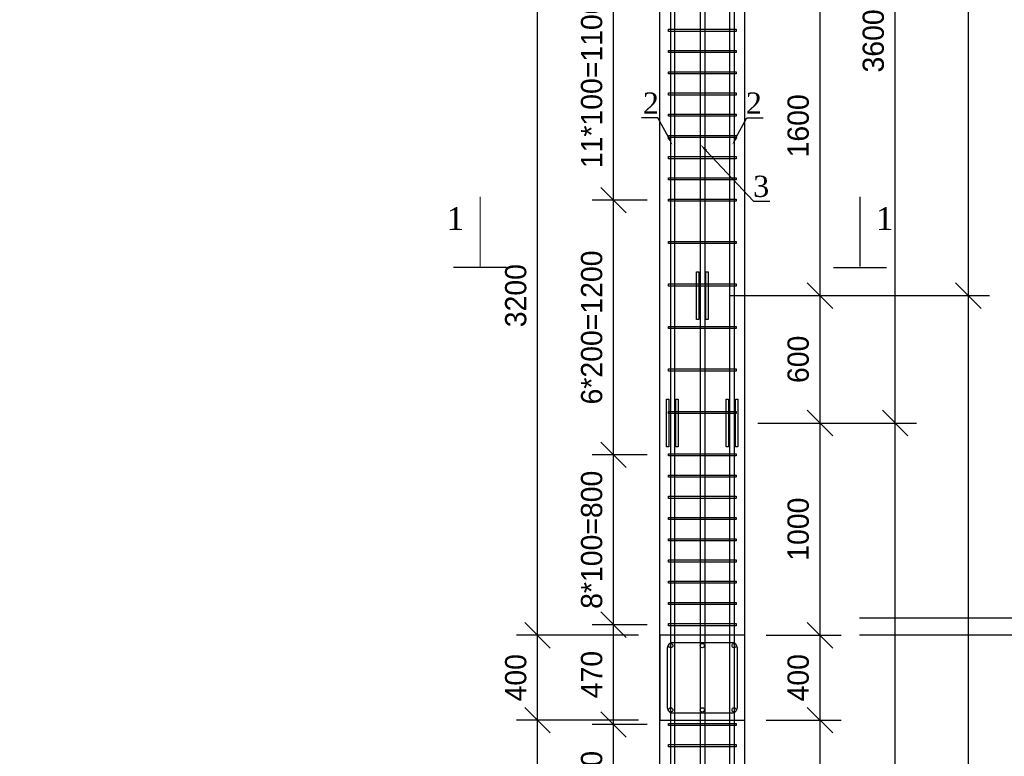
# Model space of a CAD drawing. Header units: millimetres. Extents: x -33345 to 4712671, y -3392 to 121473.
# Tile 485 of 656: x 2362936 to 2372208, y 56208 to 63148. Entities that reach past the tile are written whole.
import ezdxf
from ezdxf import colors
from ezdxf.entities.mleader import LeaderData, LeaderLine
from ezdxf.math import Vec2, Vec3

# ---------------------------------------------------------------- set-up
doc = ezdxf.new("R2010")
doc.units = ezdxf.units.MM
doc.layers.add('ACO-текст', color=7, linetype='Continuous', lineweight=20)
doc.styles.add('ISO', font='isocpeui.ttf')
doc.styles.add('ISOCTEUR', font='isocpeui.ttf')
doc.styles.add('RUSS', font='RUSS.shx', dxfattribs={"width": 0.8, "oblique": 15, "height": 250})
doc.styles.add('simp 0', font='isocpeui.ttf')
doc.styles.add('SIMPLEX350', font='times.ttf', dxfattribs={"height": 350})
doc.styles.add('WMF-Times New Roman2', font='times.ttf')
doc.styles.add('X-U-RW-01$0$StyleROMANS', font='GOTHIC.TTF')
doc.dimstyles.new('ISO-100', dxfattribs={"dimtxt": 200, "dimasz": 120, "dimexe": 100, "dimexo": 100, "dimgap": 50, "dimtad": 1, "dimdec": 0, "dimtxsty": 'ISOCTEUR', "dimblk": 'OBLIQUE', "dimcen": 0, "dimdle": 100, "dimclrd": 256, "dimadec": 0, "dimazin": 0, "dimtfac": 1, "dimtdec": 0, "dimtmove": 0, "dimatfit": 3, "dimfxl": 1, "dimarcsym": 0})

# ---------------------------------------------------------------- blocks, each defined once
blk = doc.blocks.new('_Oblique')
at = {"color": 0, "linetype": 'ByBlock', "lineweight": -2}
blk.add_line((-0.5, -0.5), (0.5, 0.5), dxfattribs=at)
blk = doc.blocks.new('*D618')
at = {"lineweight": -2, "transparency": 16777216}
blk.add_line((2210488.5, 1405219.5), (2210488.5, 1408189.4), dxfattribs=at)
at = {"color": 0, "lineweight": -2, "transparency": 16777216}
for p, q in [((2210234.3, 1408089.4), (2210588.5, 1408089.4)), ((2210234.3, 1405319.5), (2210588.5, 1405319.5))]:
    blk.add_line(p, q, dxfattribs=at)
at = {"layer": 'Defpoints', "color": 0, "lineweight": 0, "transparency": 16777216}
for p in [(2210134.3, 1408089.4), (2210488.5, 1408089.4), (2210134.3, 1405319.5)]:
    blk.add_point(p, dxfattribs=at)
at = {"lineweight": -2, "transparency": 16777216, "xscale": 120, "yscale": 120, "zscale": 120}
for p, rotation in [((2210488.5, 1408089.4), 90), ((2210488.5, 1405319.5), 270)]:
    blk.add_blockref('_Oblique', p, dxfattribs=dict(at, rotation=rotation))
at = {"color": 0, "transparency": 16777216, "insert": (2210386, 1406704.5), "char_height": 100, "attachment_point": 5, "rotation": 90, "style": 'X-U-RW-01$0$StyleROMANS'}
blk.add_mtext('2770', dxfattribs=at)
blk = doc.blocks.new('*D619')
at = {"lineweight": -2, "transparency": 16777216}
blk.add_line((2210488.5, 1409389.4), (2210488.5, 1410189.4), dxfattribs=at)
at = {"color": 0, "lineweight": -2, "transparency": 16777216}
for p, q in [((2210234.3, 1410089.4), (2210588.5, 1410089.4)), ((2210195.2, 1409489.4), (2210588.5, 1409489.4))]:
    blk.add_line(p, q, dxfattribs=at)
at = {"layer": 'Defpoints', "color": 0, "lineweight": 0, "transparency": 16777216}
for p in [(2210134.3, 1410089.4), (2210488.5, 1410089.4), (2210095.2, 1409489.4)]:
    blk.add_point(p, dxfattribs=at)
at = {"lineweight": -2, "transparency": 16777216, "xscale": 120, "yscale": 120, "zscale": 120}
for p, rotation in [((2210488.5, 1410089.4), 90), ((2210488.5, 1409489.4), 270)]:
    blk.add_blockref('_Oblique', p, dxfattribs=dict(at, rotation=rotation))
at = {"color": 0, "transparency": 16777216, "insert": (2210386, 1409789.4), "char_height": 100, "attachment_point": 5, "rotation": 90, "style": 'X-U-RW-01$0$StyleROMANS'}
blk.add_mtext('600', dxfattribs=at)
blk = doc.blocks.new('*D620')
at = {"lineweight": -2, "transparency": 16777216}
blk.add_line((2210488.5, 1409989.4), (2210488.5, 1411789.3), dxfattribs=at)
at = {"color": 0, "lineweight": -2, "transparency": 16777216}
for p, q in [((2210396.5, 1411689.3), (2210588.5, 1411689.3)), ((2210234.3, 1410089.4), (2210588.5, 1410089.4))]:
    blk.add_line(p, q, dxfattribs=at)
at = {"layer": 'Defpoints', "color": 0, "lineweight": 0, "transparency": 16777216}
for p in [(2210296.5, 1411689.3), (2210488.5, 1411689.3), (2210134.3, 1410089.4)]:
    blk.add_point(p, dxfattribs=at)
at = {"lineweight": -2, "transparency": 16777216, "xscale": 120, "yscale": 120, "zscale": 120}
for p, rotation in [((2210488.5, 1411689.3), 90), ((2210488.5, 1410089.4), 270)]:
    blk.add_blockref('_Oblique', p, dxfattribs=dict(at, rotation=rotation))
at = {"color": 0, "transparency": 16777216, "insert": (2210386, 1410889.3), "char_height": 100, "attachment_point": 5, "rotation": 90, "style": 'X-U-RW-01$0$StyleROMANS'}
blk.add_mtext('1600', dxfattribs=at)
blk = doc.blocks.new('*D621')
at = {"lineweight": -2, "transparency": 16777216}
blk.add_line((2209158.6, 1403619.4), (2209158.6, 1408189.4), dxfattribs=at)
at = {"color": 0, "lineweight": -2, "transparency": 16777216}
for p, q in [((2209634.3, 1408089.4), (2209058.6, 1408089.4)), ((2209334.3, 1403719.4), (2209058.6, 1403719.4))]:
    blk.add_line(p, q, dxfattribs=at)
at = {"layer": 'Defpoints', "color": 0, "lineweight": 0, "transparency": 16777216}
for p in [(2209158.6, 1408089.4), (2209734.3, 1408089.4), (2209434.3, 1403719.4)]:
    blk.add_point(p, dxfattribs=at)
at = {"lineweight": -2, "transparency": 16777216, "xscale": 120, "yscale": 120, "zscale": 120}
for p, rotation in [((2209158.6, 1408089.4), 90), ((2209158.6, 1403719.4), 270)]:
    blk.add_blockref('_Oblique', p, dxfattribs=dict(at, rotation=rotation))
at = {"color": 0, "transparency": 16777216, "insert": (2209056.1, 1405904.4), "char_height": 100, "attachment_point": 5, "rotation": 90, "style": 'X-U-RW-01$0$StyleROMANS'}
blk.add_mtext('4370', dxfattribs=at)
blk = doc.blocks.new('*D622')
at = {"lineweight": -2, "transparency": 16777216}
blk.add_line((2209158.6, 1407989.4), (2209158.6, 1408589.4), dxfattribs=at)
at = {"color": 0, "lineweight": -2, "transparency": 16777216}
for p, q in [((2209634.3, 1408489.4), (2209058.6, 1408489.4)), ((2209634.3, 1408089.4), (2209058.6, 1408089.4))]:
    blk.add_line(p, q, dxfattribs=at)
at = {"layer": 'Defpoints', "color": 0, "lineweight": 0, "transparency": 16777216}
for p in [(2209158.6, 1408489.4), (2209734.3, 1408489.4), (2209734.3, 1408089.4)]:
    blk.add_point(p, dxfattribs=at)
at = {"lineweight": -2, "transparency": 16777216, "xscale": 120, "yscale": 120, "zscale": 120}
for p, rotation in [((2209158.6, 1408489.4), 90), ((2209158.6, 1408089.4), 270)]:
    blk.add_blockref('_Oblique', p, dxfattribs=dict(at, rotation=rotation))
at = {"color": 0, "transparency": 16777216, "insert": (2209056.1, 1408289.4), "char_height": 100, "attachment_point": 5, "rotation": 90, "style": 'X-U-RW-01$0$StyleROMANS'}
blk.add_mtext('400', dxfattribs=at)
blk = doc.blocks.new('*D623')
at = {"lineweight": -2, "transparency": 16777216}
blk.add_line((2209158.6, 1408389.4), (2209158.6, 1411789.4), dxfattribs=at)
at = {"color": 0, "lineweight": -2, "transparency": 16777216}
for p, q in [((2209634.3, 1411689.4), (2209058.6, 1411689.4)), ((2209634.3, 1408489.4), (2209058.6, 1408489.4))]:
    blk.add_line(p, q, dxfattribs=at)
at = {"layer": 'Defpoints', "color": 0, "lineweight": 0, "transparency": 16777216}
for p in [(2209158.6, 1411689.4), (2209734.3, 1411689.4), (2209734.3, 1408489.4)]:
    blk.add_point(p, dxfattribs=at)
at = {"lineweight": -2, "transparency": 16777216, "xscale": 120, "yscale": 120, "zscale": 120}
for p, rotation in [((2209158.6, 1411689.4), 90), ((2209158.6, 1408489.4), 270)]:
    blk.add_blockref('_Oblique', p, dxfattribs=dict(at, rotation=rotation))
at = {"color": 0, "transparency": 16777216, "insert": (2209056.1, 1410089.4), "char_height": 100, "attachment_point": 5, "rotation": 90, "style": 'X-U-RW-01$0$StyleROMANS'}
blk.add_mtext('3200', dxfattribs=at)
blk = doc.blocks.new('*D298')
at = {"lineweight": -2, "transparency": 16777216}
blk.add_line((2209516.1, 1407069.4), (2209516.1, 1408169.4), dxfattribs=at)
at = {"color": 0, "lineweight": -2, "transparency": 16777216}
for p, q in [((2209674.3, 1408069.4), (2209416.1, 1408069.4)), ((2209674.3, 1407169.4), (2209416.1, 1407169.4))]:
    blk.add_line(p, q, dxfattribs=at)
at = {"layer": 'Defpoints', "color": 0, "lineweight": 30, "transparency": 16777216}
for p in [(2209516.1, 1408069.4), (2209774.3, 1408069.4), (2209774.3, 1407169.4)]:
    blk.add_point(p, dxfattribs=at)
at = {"lineweight": -2, "transparency": 16777216, "xscale": 120, "yscale": 120, "zscale": 120}
for p, rotation in [((2209516.1, 1408069.4), 90), ((2209516.1, 1407169.4), 270)]:
    blk.add_blockref('_Oblique', p, dxfattribs=dict(at, rotation=rotation))
at = {"color": 0, "transparency": 16777216, "insert": (2209413.6, 1407619.4), "char_height": 100, "attachment_point": 5, "rotation": 90, "style": 'X-U-RW-01$0$StyleROMANS'}
blk.add_mtext('9*100=900', dxfattribs=at)
blk = doc.blocks.new('*D650')
at = {"lineweight": -2, "transparency": 16777216}
blk.add_line((2210488.5, 1407989.4), (2210488.5, 1408589.4), dxfattribs=at)
at = {"color": 0, "lineweight": -2, "transparency": 16777216}
for p, q in [((2210234.3, 1408489.4), (2210588.5, 1408489.4)), ((2210234.3, 1408089.4), (2210588.5, 1408089.4))]:
    blk.add_line(p, q, dxfattribs=at)
at = {"layer": 'Defpoints', "color": 0, "lineweight": 0, "transparency": 16777216}
for p in [(2210134.3, 1408489.4), (2210488.5, 1408489.4), (2210134.3, 1408089.4)]:
    blk.add_point(p, dxfattribs=at)
at = {"lineweight": -2, "transparency": 16777216, "xscale": 120, "yscale": 120, "zscale": 120}
for p, rotation in [((2210488.5, 1408489.4), 90), ((2210488.5, 1408089.4), 270)]:
    blk.add_blockref('_Oblique', p, dxfattribs=dict(at, rotation=rotation))
at = {"color": 0, "transparency": 16777216, "insert": (2210386, 1408289.4), "char_height": 100, "attachment_point": 5, "rotation": 90, "style": 'X-U-RW-01$0$StyleROMANS'}
blk.add_mtext('400', dxfattribs=at)
blk = doc.blocks.new('*D651')
at = {"lineweight": -2, "transparency": 16777216}
blk.add_line((2210488.5, 1408389.4), (2210488.5, 1409589.4), dxfattribs=at)
at = {"color": 0, "lineweight": -2, "transparency": 16777216}
for p, q in [((2210234.3, 1409489.4), (2210588.5, 1409489.4)), ((2210234.3, 1408489.4), (2210588.5, 1408489.4))]:
    blk.add_line(p, q, dxfattribs=at)
at = {"layer": 'Defpoints', "color": 0, "lineweight": 0, "transparency": 16777216}
for p in [(2210134.3, 1409489.4), (2210488.5, 1409489.4), (2210134.3, 1408489.4)]:
    blk.add_point(p, dxfattribs=at)
at = {"lineweight": -2, "transparency": 16777216, "xscale": 120, "yscale": 120, "zscale": 120}
for p, rotation in [((2210488.5, 1409489.4), 90), ((2210488.5, 1408489.4), 270)]:
    blk.add_blockref('_Oblique', p, dxfattribs=dict(at, rotation=rotation))
at = {"color": 0, "transparency": 16777216, "insert": (2210386, 1408989.4), "char_height": 100, "attachment_point": 5, "rotation": 90, "style": 'X-U-RW-01$0$StyleROMANS'}
blk.add_mtext('1000', dxfattribs=at)
blk = doc.blocks.new('*D652')
at = {"lineweight": -2, "transparency": 16777216}
blk.add_line((2209516.1, 1407969.4), (2209516.1, 1408639.4), dxfattribs=at)
at = {"color": 0, "lineweight": -2, "transparency": 16777216}
for p, q in [((2209674.3, 1408539.4), (2209416.1, 1408539.4)), ((2209674.3, 1408069.4), (2209416.1, 1408069.4))]:
    blk.add_line(p, q, dxfattribs=at)
at = {"layer": 'Defpoints', "color": 0, "lineweight": 0, "transparency": 16777216}
for p in [(2209516.1, 1408539.4), (2209774.3, 1408539.4), (2209774.3, 1408069.4)]:
    blk.add_point(p, dxfattribs=at)
at = {"lineweight": -2, "transparency": 16777216, "xscale": 120, "yscale": 120, "zscale": 120}
for p, rotation in [((2209516.1, 1408539.4), 90), ((2209516.1, 1408069.4), 270)]:
    blk.add_blockref('_Oblique', p, dxfattribs=dict(at, rotation=rotation))
at = {"color": 0, "transparency": 16777216, "insert": (2209413.6, 1408304.4), "char_height": 100, "attachment_point": 5, "rotation": 90, "style": 'X-U-RW-01$0$StyleROMANS'}
blk.add_mtext('470', dxfattribs=at)
blk = doc.blocks.new('*D296')
at = {"lineweight": -2, "transparency": 16777216}
blk.add_line((2209516.1, 1408439.4), (2209516.1, 1409439.4), dxfattribs=at)
at = {"color": 0, "lineweight": -2, "transparency": 16777216}
for p, q in [((2209674.3, 1409339.4), (2209416.1, 1409339.4)), ((2209674.3, 1408539.4), (2209416.1, 1408539.4))]:
    blk.add_line(p, q, dxfattribs=at)
at = {"layer": 'Defpoints', "color": 0, "lineweight": 30, "transparency": 16777216}
for p in [(2209516.1, 1409339.4), (2209774.3, 1409339.4), (2209774.3, 1408539.4)]:
    blk.add_point(p, dxfattribs=at)
at = {"lineweight": -2, "transparency": 16777216, "xscale": 120, "yscale": 120, "zscale": 120}
for p, rotation in [((2209516.1, 1409339.4), 90), ((2209516.1, 1408539.4), 270)]:
    blk.add_blockref('_Oblique', p, dxfattribs=dict(at, rotation=rotation))
at = {"color": 0, "transparency": 16777216, "insert": (2209413.6, 1408939.4), "char_height": 100, "attachment_point": 5, "rotation": 90, "style": 'X-U-RW-01$0$StyleROMANS'}
blk.add_mtext('8*100=800', dxfattribs=at)
blk = doc.blocks.new('*D297')
at = {"lineweight": -2, "transparency": 16777216}
blk.add_line((2209516.1, 1409239.4), (2209516.1, 1410639.5), dxfattribs=at)
at = {"color": 0, "lineweight": -2, "transparency": 16777216}
for p, q in [((2209674.3, 1410539.5), (2209416.1, 1410539.5)), ((2209674.3, 1409339.4), (2209416.1, 1409339.4))]:
    blk.add_line(p, q, dxfattribs=at)
at = {"layer": 'Defpoints', "color": 0, "lineweight": 30, "transparency": 16777216}
for p in [(2209516.1, 1410539.5), (2209774.3, 1410539.5), (2209774.3, 1409339.4)]:
    blk.add_point(p, dxfattribs=at)
at = {"lineweight": -2, "transparency": 16777216, "xscale": 120, "yscale": 120, "zscale": 120}
for p, rotation in [((2209516.1, 1410539.5), 90), ((2209516.1, 1409339.4), 270)]:
    blk.add_blockref('_Oblique', p, dxfattribs=dict(at, rotation=rotation))
at = {"color": 0, "transparency": 16777216, "insert": (2209413.6, 1409939.5), "char_height": 100, "attachment_point": 5, "rotation": 90, "style": 'X-U-RW-01$0$StyleROMANS'}
blk.add_mtext('6*200=1200', dxfattribs=at)
blk = doc.blocks.new('*D653')
at = {"lineweight": -2, "transparency": 16777216}
blk.add_line((2209516.1, 1410439.5), (2209516.1, 1411739.4), dxfattribs=at)
at = {"color": 0, "lineweight": -2, "transparency": 16777216}
for p, q in [((2209634.3, 1411639.4), (2209416.1, 1411639.4)), ((2209674.3, 1410539.5), (2209416.1, 1410539.5))]:
    blk.add_line(p, q, dxfattribs=at)
at = {"layer": 'Defpoints', "color": 0, "lineweight": 0, "transparency": 16777216}
for p in [(2209516.1, 1411639.4), (2209734.3, 1411639.4), (2209774.3, 1410539.5)]:
    blk.add_point(p, dxfattribs=at)
at = {"lineweight": -2, "transparency": 16777216, "xscale": 120, "yscale": 120, "zscale": 120}
for p, rotation in [((2209516.1, 1411639.4), 90), ((2209516.1, 1410539.5), 270)]:
    blk.add_blockref('_Oblique', p, dxfattribs=dict(at, rotation=rotation))
at = {"color": 0, "transparency": 16777216, "insert": (2209413.6, 1411089.5), "char_height": 100, "attachment_point": 5, "rotation": 90, "style": 'X-U-RW-01$0$StyleROMANS'}
blk.add_mtext('11*100=1100', dxfattribs=at)
blk = doc.blocks.new('*D591')
at = {"lineweight": -2, "transparency": 16777216}
blk.add_line((2210842.3, 1404619.5), (2210842.3, 1409589.4), dxfattribs=at)
at = {"color": 0, "lineweight": -2, "transparency": 16777216}
for p, q in [((2210200.7, 1409489.4), (2210942.3, 1409489.4)), ((2210634.3, 1404719.5), (2210942.3, 1404719.5))]:
    blk.add_line(p, q, dxfattribs=at)
at = {"layer": 'Defpoints', "color": 0, "lineweight": 0, "transparency": 16777216}
for p in [(2210100.7, 1409489.4), (2210842.3, 1409489.4), (2210534.3, 1404719.5)]:
    blk.add_point(p, dxfattribs=at)
at = {"lineweight": -2, "transparency": 16777216, "xscale": 120, "yscale": 120, "zscale": 120}
for p, rotation in [((2210842.3, 1409489.4), 90), ((2210842.3, 1404719.5), 270)]:
    blk.add_blockref('_Oblique', p, dxfattribs=dict(at, rotation=rotation))
at = {"color": 0, "transparency": 16777216, "insert": (2210739.7, 1407104.5), "char_height": 100, "attachment_point": 5, "rotation": 90, "style": 'X-U-RW-01$0$StyleROMANS'}
blk.add_mtext('4770', dxfattribs=at)
blk = doc.blocks.new('*D592')
at = {"lineweight": -2, "transparency": 16777216}
blk.add_line((2211186.8, 1405219.5), (2211186.8, 1410189.4), dxfattribs=at)
at = {"color": 0, "lineweight": -2, "transparency": 16777216}
for p, q in [((2210062.2, 1410089.4), (2211286.8, 1410089.4)), ((2210978.9, 1405319.5), (2211286.8, 1405319.5))]:
    blk.add_line(p, q, dxfattribs=at)
at = {"layer": 'Defpoints', "color": 0, "lineweight": 0, "transparency": 16777216}
for p in [(2209962.2, 1410089.4), (2211186.8, 1410089.4), (2210878.9, 1405319.5)]:
    blk.add_point(p, dxfattribs=at)
at = {"lineweight": -2, "transparency": 16777216, "xscale": 120, "yscale": 120, "zscale": 120}
for p, rotation in [((2211186.8, 1410089.4), 90), ((2211186.8, 1405319.5), 270)]:
    blk.add_blockref('_Oblique', p, dxfattribs=dict(at, rotation=rotation))
at = {"color": 0, "transparency": 16777216, "insert": (2211084.3, 1407704.5), "char_height": 100, "attachment_point": 5, "rotation": 90, "style": 'X-U-RW-01$0$StyleROMANS'}
blk.add_mtext('4770', dxfattribs=at)
blk = doc.blocks.new('*D593')
at = {"lineweight": -2, "transparency": 16777216}
blk.add_line((2210842.3, 1409389.4), (2210842.3, 1413189.4), dxfattribs=at)
at = {"color": 0, "lineweight": -2, "transparency": 16777216}
for p, q in [((2210386.8, 1413089.4), (2210942.3, 1413089.4)), ((2210634.3, 1409489.4), (2210942.3, 1409489.4))]:
    blk.add_line(p, q, dxfattribs=at)
at = {"layer": 'Defpoints', "color": 0, "lineweight": 0, "transparency": 16777216}
for p in [(2210286.8, 1413089.4), (2210842.3, 1413089.4), (2210534.3, 1409489.4)]:
    blk.add_point(p, dxfattribs=at)
at = {"lineweight": -2, "transparency": 16777216, "xscale": 120, "yscale": 120, "zscale": 120}
for p, rotation in [((2210842.3, 1413089.4), 90), ((2210842.3, 1409489.4), 270)]:
    blk.add_blockref('_Oblique', p, dxfattribs=dict(at, rotation=rotation))
at = {"color": 0, "transparency": 16777216, "insert": (2210739.7, 1411289.4), "char_height": 100, "attachment_point": 5, "rotation": 90, "style": 'X-U-RW-01$0$StyleROMANS'}
blk.add_mtext('3600', dxfattribs=at)
blk = doc.blocks.new('*D594')
at = {"lineweight": -2, "transparency": 16777216}
blk.add_line((2211186.8, 1409989.4), (2211186.8, 1413789.4), dxfattribs=at)
at = {"color": 0, "lineweight": -2, "transparency": 16777216}
for p, q in [((2210062.2, 1413689.4), (2211286.8, 1413689.4)), ((2210978.9, 1410089.4), (2211286.8, 1410089.4))]:
    blk.add_line(p, q, dxfattribs=at)
at = {"layer": 'Defpoints', "color": 0, "lineweight": 0, "transparency": 16777216}
for p in [(2209962.2, 1413689.4), (2211186.8, 1413689.4), (2210878.9, 1410089.4)]:
    blk.add_point(p, dxfattribs=at)
at = {"lineweight": -2, "transparency": 16777216, "xscale": 120, "yscale": 120, "zscale": 120}
for p, rotation in [((2211186.8, 1413689.4), 90), ((2211186.8, 1410089.4), 270)]:
    blk.add_blockref('_Oblique', p, dxfattribs=dict(at, rotation=rotation))
at = {"color": 0, "transparency": 16777216, "insert": (2211084.3, 1411889.4), "char_height": 100, "attachment_point": 5, "rotation": 90, "style": 'X-U-RW-01$0$StyleROMANS'}
blk.add_mtext('3600', dxfattribs=at)
blk = doc.blocks.new('пкпп')
at = {"color": 106}
for p, q in [((2209734.3, 1403729.7), (2209734.3, 1427189.4)), ((2210134.3, 1403729.7), (2210134.3, 1427189.4))]:
    blk.add_line(p, q, dxfattribs=at)
at = {"color": 106, "lineweight": 30}
for p, q in [((2209012.9, 1410221.7), (2208762.9, 1410221.7)), ((2210551.8, 1410221.7), (2210801.8, 1410221.7)), ((2211765.6, 1408569.4), (2210674.2, 1408569.4)), ((2211765.6, 1408489.4), (2210674.2, 1408489.4))]:
    blk.add_line(p, q, dxfattribs=at)
for points in [[(2209784.3, 1429269.4), (2209784.3, 1403229.7), (2209369.2, 1403229.7), (2209420.8, 1403209.7), (2209784.3, 1403209.7, 0.414214), (2209804.3, 1403229.7), (2209804.3, 1429269.4)], [(2210084.3, 1429269.4), (2210084.3, 1403229.7), (2210499.5, 1403229.7), (2210447.8, 1403209.7), (2210084.3, 1403209.7, -0.414214), (2210064.3, 1403229.7), (2210064.3, 1429269.4)]]:
    blk.add_lwpolyline(points, format="xyb")
for points in [[(2209925.6, 1403209.7), (2209925.6, 1420289.4)], [(2209945.6, 1420289.4), (2209945.6, 1403209.7)]]:
    blk.add_lwpolyline(points)
for points in [[(2209774.3, 1411344.4), (2210094.3, 1411344.4), (2210094.3, 1411334.4), (2209774.3, 1411334.4)], [(2209774.3, 1411244.4), (2210094.3, 1411244.4), (2210094.3, 1411234.4), (2209774.3, 1411234.4)], [(2209774.3, 1411144.4), (2210094.3, 1411144.4), (2210094.3, 1411134.4), (2209774.3, 1411134.4)], [(2209774.3, 1411044.4), (2210094.3, 1411044.4), (2210094.3, 1411034.4), (2209774.3, 1411034.4)], [(2209774.3, 1410944.4), (2210094.3, 1410944.4), (2210094.3, 1410934.4), (2209774.3, 1410934.4)], [(2209774.3, 1410844.4), (2210094.3, 1410844.4), (2210094.3, 1410834.4), (2209774.3, 1410834.4)], [(2209774.3, 1410744.4), (2210094.3, 1410744.4), (2210094.3, 1410734.4), (2209774.3, 1410734.4)], [(2209774.3, 1410644.4), (2210094.3, 1410644.4), (2210094.3, 1410634.4), (2209774.3, 1410634.4)], [(2209774.3, 1410544.4), (2210094.3, 1410544.4), (2210094.3, 1410534.4), (2209774.3, 1410534.4)], [(2209774.3, 1410344.4), (2210094.3, 1410344.4), (2210094.3, 1410334.4), (2209774.3, 1410334.4)], [(2209774.3, 1410144.4), (2210094.3, 1410144.4), (2210094.3, 1410134.4), (2209774.3, 1410134.4)], [(2209774.3, 1409944.4), (2210094.3, 1409944.4), (2210094.3, 1409934.4), (2209774.3, 1409934.4)], [(2209774.3, 1409744.4), (2210094.3, 1409744.4), (2210094.3, 1409734.4), (2209774.3, 1409734.4)], [(2209774.3, 1409544.4), (2210094.3, 1409544.4), (2210094.3, 1409534.4), (2209774.3, 1409534.4)], [(2209774.3, 1409344.4), (2210094.3, 1409344.4), (2210094.3, 1409334.4), (2209774.3, 1409334.4)], [(2209774.3, 1409244.4), (2210094.3, 1409244.4), (2210094.3, 1409234.4), (2209774.3, 1409234.4)], [(2209774.3, 1409144.4), (2210094.3, 1409144.4), (2210094.3, 1409134.4), (2209774.3, 1409134.4)], [(2209774.3, 1409044.4), (2210094.3, 1409044.4), (2210094.3, 1409034.4), (2209774.3, 1409034.4)], [(2209774.3, 1408944.4), (2210094.3, 1408944.4), (2210094.3, 1408934.4), (2209774.3, 1408934.4)], [(2209774.3, 1408844.4), (2210094.3, 1408844.4), (2210094.3, 1408834.4), (2209774.3, 1408834.4)], [(2209774.3, 1408744.4), (2210094.3, 1408744.4), (2210094.3, 1408734.4), (2209774.3, 1408734.4)], [(2209774.3, 1408644.4), (2210094.3, 1408644.4), (2210094.3, 1408634.4), (2209774.3, 1408634.4)], [(2209774.3, 1408544.4), (2210094.3, 1408544.4), (2210094.3, 1408534.4), (2209774.3, 1408534.4)], [(2209774.3, 1408074.4), (2210094.3, 1408074.4), (2210094.3, 1408064.4), (2209774.3, 1408064.4)], [(2209774.3, 1407974.4), (2210094.3, 1407974.4), (2210094.3, 1407964.4), (2209774.3, 1407964.4)]]:
    blk.add_lwpolyline(points, close=True)
at = {"color": 106}
for points in [[(2208887.9, 1410221.7, 0, 81, 0), (2208887.9, 1410331.7, 5.4, 5.4, 0), (2208887.9, 1410555.9, 5.4, 5.4, 0)], [(2210676.8, 1410221.7, 0, 81, 0), (2210676.8, 1410331.7, 5.4, 5.4, 0), (2210676.8, 1410555.9, 5.4, 5.4, 0)]]:
    blk.add_lwpolyline(points, format="xyseb", dxfattribs=at)
at = {"color": 106, "lineweight": 30}
for points in [[(2209907.3, 1410201.4), (2209918.3, 1410201.4), (2209918.3, 1409977.4), (2209907.3, 1409977.4)], [(2209951.2, 1410201.4), (2209962.2, 1410201.4), (2209962.2, 1409977.4), (2209951.2, 1409977.4)], [(2209765.8, 1409601.4), (2209776.9, 1409601.4), (2209776.9, 1409377.4), (2209765.8, 1409377.4)], [(2209809.7, 1409601.4), (2209820.7, 1409601.4), (2209820.7, 1409377.4), (2209809.7, 1409377.4)], [(2210045.8, 1409601.4), (2210056.9, 1409601.4), (2210056.9, 1409377.4), (2210045.8, 1409377.4)], [(2210089.7, 1409601.4), (2210100.7, 1409601.4), (2210100.7, 1409377.4), (2210089.7, 1409377.4)], [(2210134.3, 1408489.4), (2209734.3, 1408489.4), (2209734.3, 1408089.4), (2210134.3, 1408089.4)]]:
    blk.add_lwpolyline(points, close=True, dxfattribs=at)
at = {"color": 222, "true_color": 0xde218f}
blk.add_lwpolyline([(2210099.3, 1408429.4, 0.414214), (2210074.3, 1408454.4), (2209794.3, 1408454.4, 0.414214), (2209769.3, 1408429.4), (2209769.3, 1408149.4, 0.414214), (2209794.3, 1408124.4), (2210074.3, 1408124.4, 0.414214), (2210099.3, 1408149.4)], format="xyb", close=True, dxfattribs=at)
at = {"color": 106, "lineweight": 30}
for centre in [(2209785.5, 1408441), (2209934.3, 1408441), (2210084, 1408441), (2209785.5, 1408137.8), (2209934.3, 1408137.8), (2210084, 1408137.8)]:
    blk.add_circle(centre, 10, dxfattribs=at)
at = {"color": 106, "char_height": 108, "attachment_point": 5, "style": 'WMF-Times New Roman2'}
for insert in [(2208771.7, 1410452.9), (2210793, 1410452.9)]:
    blk.add_mtext('1', dxfattribs=dict(at, insert=insert))
at = {"color": 106}
for base, p1, p2, override, picture, middle in [((2211186.8, 1413689.4), (2210878.9, 1410089.4), (2209962.2, 1413689.4), {"dimtxt": 100, "dimtxsty": 'X-U-RW-01$0$StyleROMANS', "dimtmove": 1}, '*D594', (2211084.3, 1411889.4)), ((2210842.3, 1413089.4), (2210534.3, 1409489.4), (2210286.8, 1413089.4), {"dimtxt": 100, "dimtxsty": 'X-U-RW-01$0$StyleROMANS', "dimtmove": 1}, '*D593', (2210739.7, 1411289.4)), ((2209158.6, 1411689.4), (2209734.3, 1408489.4), (2209734.3, 1411689.4), {"dimtxt": 100, "dimtxsty": 'X-U-RW-01$0$StyleROMANS', "dimtmove": 1}, '*D623', (2209056.1, 1410089.4)), ((2211186.8, 1410089.4), (2210878.9, 1405319.5), (2209962.2, 1410089.4), {"dimtxt": 100, "dimtxsty": 'X-U-RW-01$0$StyleROMANS', "dimtmove": 1}, '*D592', (2211084.3, 1407704.5)), ((2210842.3, 1409489.4), (2210534.3, 1404719.5), (2210100.7, 1409489.4), {"dimtxt": 100, "dimtxsty": 'X-U-RW-01$0$StyleROMANS', "dimtmove": 1}, '*D591', (2210739.7, 1407104.5)), ((2210488.5, 1409489.4), (2210134.3, 1408489.4), (2210134.3, 1409489.4), {"dimtxt": 100, "dimtxsty": 'X-U-RW-01$0$StyleROMANS'}, '*D651', (2210386, 1408989.4)), ((2209516.1, 1408539.4), (2209774.3, 1408069.4), (2209774.3, 1408539.4), {"dimtxt": 100, "dimtxsty": 'X-U-RW-01$0$StyleROMANS', "dimtmove": 1}, '*D652', (2209413.6, 1408304.4)), ((2209158.6, 1408489.4), (2209734.3, 1408089.4), (2209734.3, 1408489.4), {"dimtxt": 100, "dimtxsty": 'X-U-RW-01$0$StyleROMANS', "dimtmove": 1}, '*D622', (2209056.1, 1408289.4)), ((2210488.5, 1408489.4), (2210134.3, 1408089.4), (2210134.3, 1408489.4), {"dimtxt": 100, "dimtxsty": 'X-U-RW-01$0$StyleROMANS'}, '*D650', (2210386, 1408289.4)), ((2209158.6, 1408089.4), (2209434.3, 1403719.4), (2209734.3, 1408089.4), {"dimtxt": 100, "dimtxsty": 'X-U-RW-01$0$StyleROMANS', "dimtmove": 1}, '*D621', (2209056.1, 1405904.4)), ((2210488.5, 1408089.4), (2210134.3, 1405319.5), (2210134.3, 1408089.4), {"dimtxt": 100, "dimtxsty": 'X-U-RW-01$0$StyleROMANS'}, '*D618', (2210386, 1406704.5))]:
    dim = blk.add_linear_dim(base=base, p1=p1, p2=p2, angle=90, dimstyle='ISO-100', override=override, dxfattribs=at)
    dim.commit()
    dim.dimension.update_dxf_attribs({"geometry": picture, "text_midpoint": middle})
for base, p1, p2, picture, middle in [((2210488.5, 1411689.3), (2210134.3, 1410089.4), (2210296.5, 1411689.3), '*D620', (2210386, 1410889.3)), ((2210488.5, 1410089.4), (2210095.2, 1409489.4), (2210134.3, 1410089.4), '*D619', (2210386, 1409789.4))]:
    dim = blk.add_linear_dim(base=base, p1=p1, p2=p2, angle=90, dimstyle='ISO-100', override={"dimtxt": 100, "dimtxsty": 'X-U-RW-01$0$StyleROMANS'})
    dim.commit()
    dim.dimension.update_dxf_attribs({"geometry": picture, "text_midpoint": middle})
for base, p1, p2, text, picture, middle in [((2209516.1, 1411639.4), (2209774.3, 1410539.5), (2209734.3, 1411639.4), '11*100=<>', '*D653', (2209413.6, 1411089.5)), ((2209516.1, 1410539.5), (2209774.3, 1409339.4), (2209774.3, 1410539.5), '6*200=<>', '*D297', (2209413.6, 1409939.5)), ((2209516.1, 1409339.4), (2209774.3, 1408539.4), (2209774.3, 1409339.4), '8*100=<>', '*D296', (2209413.6, 1408939.4)), ((2209516.1, 1408069.4), (2209774.3, 1407169.4), (2209774.3, 1408069.4), '9*100=<>', '*D298', (2209413.6, 1407619.4))]:
    dim = blk.add_linear_dim(base=base, p1=p1, p2=p2, angle=90, text=text, dimstyle='ISO-100', override={"dimtxt": 100, "dimtxsty": 'X-U-RW-01$0$StyleROMANS', "dimtmove": 1}, dxfattribs=at)
    dim.commit()
    dim.dimension.update_dxf_attribs({"geometry": picture, "text_midpoint": middle})
at = {"color": 106, "lineweight": 30}
ml = blk.add_multileader_mtext('Standard', dxfattribs=at)
ml.set_content('2', color=106, style='SIMPLEX350')
ml.set_leader_properties()
ml.build(insert=Vec2(0, 0))
ml.multileader.update_dxf_attribs({"text_left_attachment_type": 6, "text_right_attachment_type": 6, "dogleg_length": 0.141, "arrow_head_size": 39.3})
ctx = ml.context
ctx.base_point, ctx.char_height, ctx.arrow_head_size, ctx.landing_gap_size, ctx.plane_origin = Vec3(2209658.8, 1410926.4), 100, 39.3, 0.785, Vec3(2207932, 1405768.5)
ctx.left_attachment, ctx.right_attachment, ctx.text_align_type = 6, 6, 1
notes = []
notes.append((ctx, [(1, (1, 1, 0), (2209725.1, 1410926.4), (-1, 0), 0.141, [(1, [(2209793.1, 1410800.9)], 0, [])])]))
ctx.mtext.insert, ctx.mtext.alignment, ctx.mtext.flow_direction = Vec3(2209691.9, 1411046.4), 2, 5
ml = blk.add_multileader_mtext('Standard', dxfattribs=at)
ml.set_content('2', color=106, style='SIMPLEX350')
ml.set_leader_properties()
ml.build(insert=Vec2(0, 0))
ml.multileader.update_dxf_attribs({"text_left_attachment_type": 6, "text_right_attachment_type": 6, "dogleg_length": 0.36, "arrow_head_size": 39.3})
ctx = ml.context
ctx.base_point, ctx.char_height, ctx.arrow_head_size, ctx.landing_gap_size, ctx.plane_origin = Vec3(2210143.7, 1410926.4), 100, 39.3, 0.785, Vec3(2211936.6, 1405768.5)
ctx.left_attachment, ctx.right_attachment, ctx.text_align_type = 6, 6, 1
notes.append((ctx, [(1, (1, 1, 0), (2210143.5, 1410926.4), (1, 0), 0.141, [(1, [(2210075.5, 1410800.9)], 0, [])])]))
ctx.mtext.insert, ctx.mtext.alignment, ctx.mtext.flow_direction = Vec3(2210176.7, 1411046.4), 2, 5
ml = blk.add_multileader_mtext('Standard', dxfattribs=at)
ml.set_content('3', color=106, style='SIMPLEX350')
ml.set_leader_properties()
ml.build(insert=Vec2(0, 0))
ml.multileader.update_dxf_attribs({"text_left_attachment_type": 6, "text_right_attachment_type": 6, "dogleg_length": 0.36, "arrow_head_size": 39.3})
ctx = ml.context
ctx.base_point, ctx.char_height, ctx.arrow_head_size, ctx.landing_gap_size, ctx.plane_origin = Vec3(2210175.1, 1410534.5), 100, 39.3, 0.785, Vec3(2211786.7, 1405768.5)
ctx.left_attachment, ctx.right_attachment, ctx.text_align_type = 6, 6, 1
notes.append((ctx, [(1, (1, 1, 0), (2210174.9, 1410534.5), (1, 0), 0.141, [(1, [(2209925.6, 1410800.9)], 0, [])])]))
ctx.mtext.insert, ctx.mtext.alignment, ctx.mtext.flow_direction = Vec3(2210211.3, 1410654.5), 2, 5
for ctx, leaders in notes:
    for number, flags, end, landing, length, lines in leaders:
        leader = LeaderData()
        leader.index, (leader.has_last_leader_line, leader.has_dogleg_vector, leader.attachment_direction) = number, flags
        leader.last_leader_point, leader.dogleg_vector, leader.dogleg_length = Vec3(end), Vec3(landing), length
        for number, points, colour, breaks in lines:
            line = LeaderLine()
            line.index, line.vertices, line.color, line.breaks = number, Vec3.list(points), colors.encode_raw_color(colour), breaks
            leader.lines.append(line)
        ctx.leaders.append(leader)

msp = doc.modelspace()

# ---------------------------------------------------------------- block references
at = {"color": 6, "lineweight": 30, "xscale": 2, "yscale": 2, "zscale": 2}
msp.add_blockref('пкпп', (-2050504.05, -2759630.453), dxfattribs=at)

# ---------------------------------------------------------------- texts
at = {"insert": (351439.431, 62275.551), "char_height": 500, "width": 9875.6458, "attachment_point": 1, "style": 'ISO'}
msp.add_mtext('\\pi4343.31532;{\\LА-А\\P\\pi0;Армирование приямка. M 1:20}', dxfattribs=at)
at = {"layer": 'ACO-текст', "char_height": 300, "width": 18353.93755, "attachment_point": 1, "line_spacing_factor": 1.2, "style": 'RUSS'}
for insert in [(2219467.004, 70189.721, 1359241.5), (2303467.004, 70189.721, 1359241.5), (2345467.004, 70189.721, 1359241.5)]:
    msp.add_mtext('\\A1;\\pi-600,l600,t600;1.^IОбщие указания см. на л. КЖ-\\P2.^ICтыки рабочей арматуры должны быть выполнены согласно "Детали А" (сварное соединение {\\A0;L\\H0.7x;\\S^ н;}=dх10х1.3), где d-диаметр рабочей арматуры колонны. Для d=28А400, {\\A0;L\\H0.7x;\\S^ н;}=364мм. Стыки необходимо размещать вне зоны действия максимальных усилий, согласно (КМК 2.01.03-96). Допускается двусторонние швы длиной 4хd{\\H0.7x;\\S^ н;} для соединения арматуры классов А240, А300, А400.\\P3.^IСоединения пересечений стержней арматуры выполнять вязаными стальной отожженной проволокой d=0.8-1.0мм. Применение ручной электродуговой сварки не допускается! \\P{\\A0;4.^IОпалубку колонн снимать после набора прочности бетона не менее \\fISOCPEUR|b0|i1|c238|p34;70%\\fISOCPEUR|b0|i1|c204|p34;.\\P}5.^IКолонны замаркированы на л. КЖ-__\\P6.^IЗакладные детали МН1 учтены в расходе на л. КЖ-__  Ориентацию закладных деталей уточнять по месту - располагать только со стороны примыкания кирпичных стен.', dxfattribs=dict(at, insert=insert))
at = {"layer": 'ACO-текст', "insert": (2065139.565, 58582.633), "char_height": 300, "width": 3709.09797, "attachment_point": 1, "style": 'simp 0'}
msp.add_mtext('\\pi-651.92829,l900;Дюбель-шпильки\\P\\pi183.75353;М12х130', dxfattribs=at)

doc.saveas('drawing.dxf')
